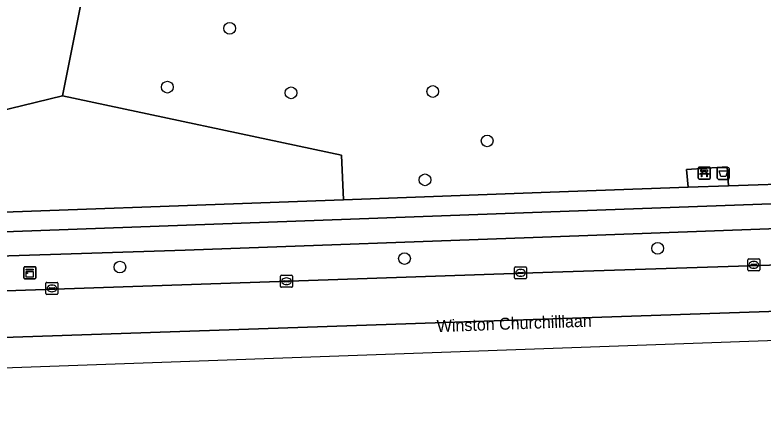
# Model space of a CAD drawing. Extents: x 161354 to 162026, y 386504 to 387460.
# Drawn here: x 161670.5 to 161732.9, y 386510.8 to 386544.3 of the extents above; entities that cross this region are included whole.
import ezdxf

# ---------------------------------------------------------------- set-up
doc = ezdxf.new("R2010")
doc.units = 0
for name, color, linetype in [('IMGEO_Afvalbak', 7, 'Continuous'), ('IMGEO_Bank', 7, 'Continuous'), ('IMGEO_Berm_groen', 7, 'Continuous'), ('IMGEO_Boom', 7, 'Continuous'), ('IMGEO_Fietspad_gesloten', 7, 'Continuous'), ('IMGEO_Groenvoorziening', 7, 'Continuous'), ('IMGEO_Kast', 7, 'Continuous'), ('IMGEO_Kolk', 7, 'Continuous'), ('IMGEO_Openbare_ruimte_label', 7, 'Continuous'), ('IMGEO_Rijbaan_regionaal_gesloten', 7, 'Continuous'), ('IMGEO_Terreindeel_open', 7, 'Continuous'), ('IMGEO_Voetpad_open', 7, 'Continuous')]:
    doc.layers.add(name, color=color, linetype=linetype)

msp = doc.modelspace()

# ---------------------------------------------------------------- linework, layer by layer
at = {"layer": 'IMGEO_Afvalbak'}
for p, q in [((161729.203, 386531.625), (161729.993, 386531.625)), ((161729.993, 386531.625), (161729.203, 386531.625)), ((161729.103, 386530.725), (161729.103, 386531.525)), ((161729.103, 386531.525), (161729.103, 386530.725)), ((161730.093, 386531.525), (161730.093, 386530.725)), ((161730.093, 386530.725), (161730.093, 386531.525)), ((161729.993, 386530.625), (161729.203, 386530.625)), ((161729.203, 386530.625), (161729.993, 386530.625))]:
    msp.add_line(p, q, dxfattribs=at)
msp.add_lwpolyline([(161729.246, 386531.339), (161729.95, 386531.339), (161729.801, 386530.869), (161729.395, 386530.869), (161729.246, 386531.339)], dxfattribs=at)
for centre, start, end in [((161729.203, 386531.525), 90, 180), ((161729.203, 386531.525), 90, 180), ((161729.993, 386531.525), 0, 90), ((161729.993, 386531.525), 360, 90), ((161729.203, 386530.725), 180, 270), ((161729.203, 386530.725), 180, 270), ((161729.993, 386530.725), 270, 0), ((161729.993, 386530.725), 270, 0)]:
    msp.add_arc(centre, 0.1, start, end, dxfattribs=at)
at = {"layer": 'IMGEO_Bank'}
for p, q in [((161727.517, 386530.725), (161727.517, 386531.566)), ((161727.517, 386531.566), (161727.517, 386530.725)), ((161727.592, 386531.65), (161728.433, 386531.65)), ((161728.433, 386531.65), (161727.592, 386531.65)), ((161728.517, 386531.575), (161728.517, 386530.734)), ((161728.517, 386530.734), (161728.517, 386531.575)), ((161728.214, 386531.048), (161727.821, 386531.048)), ((161727.826, 386531.156), (161727.826, 386531.262)), ((161727.87, 386531.262), (161727.87, 386531.156)), ((161728.158, 386531.268), (161727.876, 386531.268)), ((161727.876, 386531.15), (161728.158, 386531.15)), ((161728.164, 386531.156), (161728.164, 386531.262)), ((161728.208, 386531.262), (161728.208, 386531.156)), ((161728.442, 386530.65), (161727.601, 386530.65)), ((161727.601, 386530.65), (161728.442, 386530.65))]:
    msp.add_line(p, q, dxfattribs=at)
for points in [[(161727.764, 386531.048), (161727.622, 386531.048), (161727.734, 386531.15), (161727.82, 386531.15)], [(161727.82, 386531.268), (161727.734, 386531.268), (161727.734, 386531.429), (161728.297, 386531.429), (161728.297, 386531.268), (161728.214, 386531.268)], [(161727.814, 386531.041), (161727.814, 386530.834), (161727.771, 386530.834), (161727.771, 386531.041)], [(161728.214, 386531.15), (161728.297, 386531.15), (161728.409, 386531.048), (161728.27, 386531.048)], [(161728.264, 386531.041), (161728.264, 386530.834), (161728.22, 386530.834), (161728.22, 386531.041)]]:
    msp.add_lwpolyline(points, dxfattribs=at)
for centre, radius, start, end in [((161727.595, 386531.572), 0.0779, 92.4484, 184.28452), ((161727.595, 386531.572), 0.0779, 92.4484, 184.28452), ((161728.439, 386531.572), 0.0779, 2.4484, 94.28452), ((161728.439, 386531.572), 0.0779, 2.4484, 94.28452), ((161727.764, 386531.041), 0.00671, 2.89567, 87.10433), ((161727.821, 386531.041), 0.00671, 92.89567, 177.10433), ((161727.819, 386531.261), 0.00671, 2.89567, 87.10433), ((161727.819, 386531.157), 0.00671, 272.89567, 357.10433), ((161727.876, 386531.261), 0.00671, 92.89567, 177.10433), ((161727.876, 386531.157), 0.00671, 182.89567, 267.10433), ((161728.158, 386531.261), 0.00671, 2.89567, 87.10433), ((161728.158, 386531.157), 0.00671, 272.89567, 357.10433), ((161728.215, 386531.261), 0.00671, 92.89567, 177.10433), ((161728.215, 386531.157), 0.00671, 182.89567, 267.10433), ((161728.213, 386531.041), 0.00671, 2.89567, 87.10433), ((161728.27, 386531.041), 0.00671, 92.89567, 177.10433), ((161727.595, 386530.728), 0.0779, 182.4484, 274.28452), ((161727.595, 386530.728), 0.0779, 182.4484, 274.28452), ((161728.439, 386530.728), 0.0779, 272.4484, 4.28452), ((161728.439, 386530.728), 0.0779, 272.4484, 4.28452)]:
    msp.add_arc(centre, radius, start, end, dxfattribs=at)
at = {"layer": 'IMGEO_Berm_groen'}
for points in [[(161868.472, 386531.43), (161865.604, 386531.358), (161715.274, 386525.84), (161684.701, 386524.715), (161661.321, 386523.966), (161655.01, 386523.92)], [(161637.366, 386520.222), (161641.598, 386520.215), (161652.661, 386520.753), (161715.366, 386522.872), (161751.55, 386524.046), (161864.166, 386528.235)]]:
    msp.add_lwpolyline(points, dxfattribs=at)
at = {"layer": 'IMGEO_Boom'}
for centre in [(161688.425, 386543.223), (161683.224, 386538.317), (161705.365, 386537.952), (161693.545, 386537.844), (161709.903, 386533.831), (161704.719, 386530.586), (161724.129, 386524.866), (161703.009, 386524.016), (161679.267, 386523.302)]:
    msp.add_circle(centre, 0.489, dxfattribs=at)
at = {"layer": 'IMGEO_Fietspad_gesloten'}
msp.add_lwpolyline([(161869.092, 386533.612), (161868.285, 386533.475), (161865.068, 386533.399), (161789.978, 386530.672), (161783.347, 386530.395), (161715.21, 386527.91), (161661.25, 386525.942), (161655.098, 386525.927), (161655.01, 386523.92), (161661.321, 386523.966), (161684.701, 386524.715), (161715.274, 386525.84), (161865.604, 386531.358), (161868.472, 386531.43)], dxfattribs=at)
at = {"layer": 'IMGEO_Groenvoorziening'}
for points in [[(161666.713, 386561.514), (161665.672, 386535.453), (161674.473, 386537.581), (161679.06, 386560.549)], [(161674.473, 386537.581), (161665.672, 386535.453), (161665.135, 386535.323), (161659.785, 386535.535), (161657.889, 386535.61), (161625.504, 386536.891), (161620.861, 386537.074), (161620.315, 386537.096), (161620.594, 386542.953), (161619.755, 386542.989), (161618.122, 386543.059), (161612.147, 386543.314), (161609.331, 386543.387), (161609.009, 386531.105), (161609.063, 386530.712), (161609.151, 386530.325), (161609.274, 386529.947), (161609.43, 386529.582), (161609.618, 386529.233), (161609.727, 386528.999), (161621.088, 386529.373), (161628.717, 386529.325)], [(161655.144, 386527.57), (161661.167, 386527.59), (161697.908, 386528.919), (161697.749, 386532.631), (161674.473, 386537.581)]]:
    msp.add_lwpolyline(points, dxfattribs=at)
msp.add_lwpolyline([(161748.361, 386542.205), (161755.911, 386533.339), (161774.25, 386533.949), (161781.417, 386552.367), (161770.653, 386552.767), (161770.733, 386556.787), (161679.06, 386560.549), (161674.473, 386537.581), (161697.749, 386532.631), (161697.908, 386528.919), (161715.16, 386529.543), (161726.661, 386529.959), (161726.528, 386531.441), (161729.921, 386531.658), (161730.038, 386530.081), (161736.622, 386530.319), (161736.421, 386532.691), (161736.103, 386536.448)], close=True, dxfattribs=at)
at = {"layer": 'IMGEO_Kast'}
for p, q in [((161671.249, 386522.409), (161671.249, 386523.25)), ((161671.249, 386523.25), (161671.249, 386522.409)), ((161671.324, 386523.334), (161672.165, 386523.334)), ((161672.165, 386523.334), (161671.324, 386523.334)), ((161672.249, 386523.259), (161672.249, 386522.418)), ((161672.249, 386522.418), (161672.249, 386523.259)), ((161672.174, 386522.334), (161671.333, 386522.334)), ((161671.333, 386522.334), (161672.174, 386522.334))]:
    msp.add_line(p, q, dxfattribs=at)
for points in [[(161671.444, 386523.124), (161672.044, 386523.124), (161672.044, 386523.039), (161671.444, 386523.039), (161671.444, 386523.124)], [(161671.444, 386522.949), (161672.044, 386522.949), (161672.044, 386522.46), (161671.444, 386522.46), (161671.444, 386522.949)]]:
    msp.add_lwpolyline(points, dxfattribs=at)
msp.add_circle((161671.528, 386522.798), 0.0377, dxfattribs=at)
for centre, start, end in [((161671.327, 386523.256), 92.4484, 184.28452), ((161671.327, 386523.256), 92.4484, 184.28452), ((161672.171, 386523.256), 2.4484, 94.28452), ((161672.171, 386523.256), 2.4484, 94.28452), ((161671.327, 386522.412), 182.4484, 274.28452), ((161671.327, 386522.412), 182.4484, 274.28452), ((161672.171, 386522.412), 272.4484, 4.28452), ((161672.171, 386522.412), 272.4484, 4.28452)]:
    msp.add_arc(centre, 0.0779, start, end, dxfattribs=at)
at = {"layer": 'IMGEO_Kolk'}
for p, q in [((161731.643, 386523.072), (161731.643, 386523.924)), ((161731.718, 386523.998), (161732.57, 386523.998)), ((161731.902, 386523.492), (161731.902, 386523.504)), ((161732.34, 386523.455), (161731.942, 386523.455)), ((161731.945, 386523.541), (161732.343, 386523.541)), ((161732.131, 386523.778), (161732.156, 386523.778)), ((161732.386, 386523.504), (161732.386, 386523.492)), ((161732.644, 386523.924), (161732.644, 386523.072)), ((161712.19, 386522.397), (161712.19, 386523.249)), ((161712.265, 386523.323), (161713.117, 386523.323)), ((161712.449, 386522.817), (161712.449, 386522.829)), ((161712.492, 386522.866), (161712.89, 386522.866)), ((161712.678, 386523.103), (161712.703, 386523.103)), ((161712.933, 386522.829), (161712.933, 386522.817)), ((161713.191, 386523.249), (161713.191, 386522.397)), ((161732.57, 386522.998), (161731.718, 386522.998)), ((161732.154, 386523.218), (161732.129, 386523.218)), ((161692.663, 386521.694), (161692.663, 386522.546)), ((161692.738, 386522.62), (161693.59, 386522.62)), ((161693.151, 386522.4), (161693.176, 386522.4)), ((161693.664, 386522.546), (161693.664, 386521.694)), ((161713.117, 386522.323), (161712.265, 386522.323)), ((161712.887, 386522.78), (161712.489, 386522.78)), ((161712.701, 386522.543), (161712.676, 386522.543)), ((161673.095, 386521.102), (161673.095, 386521.954)), ((161673.17, 386522.028), (161674.022, 386522.028)), ((161673.397, 386521.571), (161673.795, 386521.571)), ((161673.583, 386521.808), (161673.608, 386521.808)), ((161674.096, 386521.954), (161674.096, 386521.102)), ((161693.59, 386521.62), (161692.738, 386521.62)), ((161692.922, 386522.114), (161692.922, 386522.126)), ((161693.36, 386522.077), (161692.962, 386522.077)), ((161692.965, 386522.163), (161693.363, 386522.163)), ((161693.174, 386521.84), (161693.149, 386521.84)), ((161693.406, 386522.126), (161693.406, 386522.114)), ((161674.022, 386521.028), (161673.17, 386521.028)), ((161673.354, 386521.522), (161673.354, 386521.534)), ((161673.792, 386521.485), (161673.394, 386521.485)), ((161673.606, 386521.248), (161673.581, 386521.248)), ((161673.838, 386521.534), (161673.838, 386521.522))]:
    msp.add_line(p, q, dxfattribs=at)
for points in [[(161731.643, 386523.072), (161731.643, 386523.924)], [(161731.718, 386523.998), (161732.57, 386523.998)], [(161732.644, 386523.924), (161732.644, 386523.072)], [(161712.19, 386522.397), (161712.19, 386523.249)], [(161712.265, 386523.323), (161713.117, 386523.323)], [(161713.191, 386523.249), (161713.191, 386522.397)], [(161732.57, 386522.998), (161731.718, 386522.998)], [(161692.663, 386521.694), (161692.663, 386522.546)], [(161692.738, 386522.62), (161693.59, 386522.62)], [(161693.664, 386522.546), (161693.664, 386521.694)], [(161713.117, 386522.323), (161712.265, 386522.323)], [(161673.095, 386521.102), (161673.095, 386521.954)], [(161673.17, 386522.028), (161674.022, 386522.028)], [(161674.096, 386521.954), (161674.096, 386521.102)], [(161693.59, 386521.62), (161692.738, 386521.62)], [(161674.022, 386521.028), (161673.17, 386521.028)]]:
    msp.add_lwpolyline(points, dxfattribs=at)
for centre, radius, start, end in [((161731.72, 386523.922), 0.0765, 91.55205, 178.44795), ((161731.72, 386523.922), 0.0765, 91.55205, 178.44795), ((161731.942, 386523.501), 0.0403, 85.87752, 175.75265), ((161731.939, 386523.491), 0.0366, 178.93798, 274.71019), ((161732.343, 386523.498), 0.043, 264.86636, 352.45326), ((161732.347, 386523.503), 0.0386, 1.73085, 96.63898), ((161732.568, 386523.922), 0.0765, 1.55205, 88.44795), ((161732.568, 386523.922), 0.0765, 1.55205, 88.44795), ((161712.267, 386523.247), 0.0765, 91.55205, 178.44795), ((161712.267, 386523.247), 0.0765, 91.55205, 178.44795), ((161712.489, 386522.826), 0.0403, 85.87752, 175.75265), ((161712.486, 386522.816), 0.0366, 178.93798, 274.71019), ((161712.89, 386522.823), 0.043, 264.86636, 352.45326), ((161712.894, 386522.828), 0.0386, 1.73085, 96.63898), ((161713.115, 386523.247), 0.0765, 1.55205, 88.44795), ((161713.115, 386523.247), 0.0765, 1.55205, 88.44795), ((161731.72, 386523.074), 0.0765, 181.55205, 268.44795), ((161731.72, 386523.074), 0.0765, 181.55205, 268.44795), ((161732.568, 386523.074), 0.0765, 271.55205, 358.44795), ((161732.568, 386523.074), 0.0765, 271.55205, 358.44795), ((161692.74, 386522.544), 0.0765, 91.55205, 178.44795), ((161692.74, 386522.544), 0.0765, 91.55205, 178.44795), ((161693.588, 386522.544), 0.0765, 1.55205, 88.44795), ((161693.588, 386522.544), 0.0765, 1.55205, 88.44795), ((161712.267, 386522.399), 0.0765, 181.55205, 268.44795), ((161712.267, 386522.399), 0.0765, 181.55205, 268.44795), ((161713.115, 386522.399), 0.0765, 271.55205, 358.44795), ((161713.115, 386522.399), 0.0765, 271.55205, 358.44795), ((161673.172, 386521.952), 0.0765, 91.55205, 178.44795), ((161673.172, 386521.952), 0.0765, 91.55205, 178.44795), ((161673.394, 386521.531), 0.0403, 85.87752, 175.75265), ((161673.799, 386521.533), 0.0386, 1.73085, 96.63898), ((161674.02, 386521.952), 0.0765, 1.55205, 88.44795), ((161674.02, 386521.952), 0.0765, 1.55205, 88.44795), ((161692.74, 386521.696), 0.0765, 181.55205, 268.44795), ((161692.74, 386521.696), 0.0765, 181.55205, 268.44795), ((161692.962, 386522.123), 0.0403, 85.87752, 175.75265), ((161692.959, 386522.113), 0.0366, 178.93798, 274.71019), ((161693.363, 386522.12), 0.043, 264.86636, 352.45326), ((161693.367, 386522.125), 0.0386, 1.73085, 96.63898), ((161693.588, 386521.696), 0.0765, 271.55205, 358.44795), ((161693.588, 386521.696), 0.0765, 271.55205, 358.44795), ((161673.172, 386521.104), 0.0765, 181.55205, 268.44795), ((161673.172, 386521.104), 0.0765, 181.55205, 268.44795), ((161673.391, 386521.521), 0.0366, 178.93798, 274.71019), ((161673.795, 386521.528), 0.043, 264.86636, 352.45326), ((161674.02, 386521.104), 0.0765, 271.55205, 358.44795), ((161674.02, 386521.104), 0.0765, 271.55205, 358.44795)]:
    msp.add_arc(centre, radius, start, end, dxfattribs=at)
for centre, major_axis, ratio, start_param, end_param in [((161732.13, 386523.498), (-0.387, 0.002), 0.722429, 4.712389, 7.853982), ((161732.155, 386523.498), (-0.39, 0.002), 0.717154, 1.570796, 4.712389), ((161712.677, 386522.823), (-0.387, 0.002), 0.722429, 4.712389, 7.853982), ((161712.702, 386522.823), (-0.39, 0.002), 0.717154, 1.570796, 4.712389), ((161693.15, 386522.12), (-0.387, 0.002), 0.722429, 4.712389, 7.853982), ((161693.175, 386522.12), (-0.39, 0.002), 0.717154, 1.570796, 4.712389), ((161673.582, 386521.528), (-0.387, 0.002), 0.722429, 4.712389, 7.853982), ((161673.607, 386521.528), (-0.39, 0.002), 0.717154, 1.570796, 4.712389)]:
    msp.add_ellipse(centre, major_axis=major_axis, ratio=ratio, start_param=start_param, end_param=end_param, dxfattribs=at)
at = {"layer": 'IMGEO_Rijbaan_regionaal_gesloten'}
for points in [[(161862.01, 386524.361), (161868.643, 386524.056), (161868.667, 386528.437), (161864.166, 386528.235), (161751.55, 386524.046), (161715.366, 386522.872), (161652.661, 386520.753), (161641.598, 386520.215), (161637.366, 386520.222)], [(161772.996, 386521.511), (161772.876, 386521.518), (161755.498, 386520.356), (161637.588, 386516.334), (161618.87, 386515.699), (161618.85, 386515.7), (161613.576, 386515.516), (161609.616, 386515.365), (161604.213, 386515.175)], [(161618.85, 386515.7), (161618.87, 386515.699), (161637.588, 386516.334), (161755.498, 386520.356), (161772.876, 386521.518), (161772.996, 386521.511)], [(161555.079, 386510.796), (161558.33, 386510.912), (161781.499, 386518.91), (161777.972, 386519.146), (161772.972, 386519.496)]]:
    msp.add_lwpolyline(points, dxfattribs=at)
at = {"layer": 'IMGEO_Terreindeel_open'}
msp.add_lwpolyline([(161730.038, 386530.081), (161729.921, 386531.658), (161726.528, 386531.441), (161726.661, 386529.959)], close=True, dxfattribs=at)
at = {"layer": 'IMGEO_Voetpad_open'}
for points in [[(161785.139, 386532.074), (161736.622, 386530.319), (161730.038, 386530.081), (161726.661, 386529.959), (161715.16, 386529.543), (161697.908, 386528.919), (161661.167, 386527.59), (161655.144, 386527.57)], [(161655.098, 386525.927), (161661.25, 386525.942), (161715.21, 386527.91), (161783.347, 386530.395)]]:
    msp.add_lwpolyline(points, dxfattribs=at)

# ---------------------------------------------------------------- texts
at = {"layer": 'IMGEO_Openbare_ruimte_label'}
msp.add_text('Winston Churchilllaan', height=1, rotation=2.06382, dxfattribs=at).set_placement((161705.717, 386517.877))

doc.saveas('drawing.dxf')
